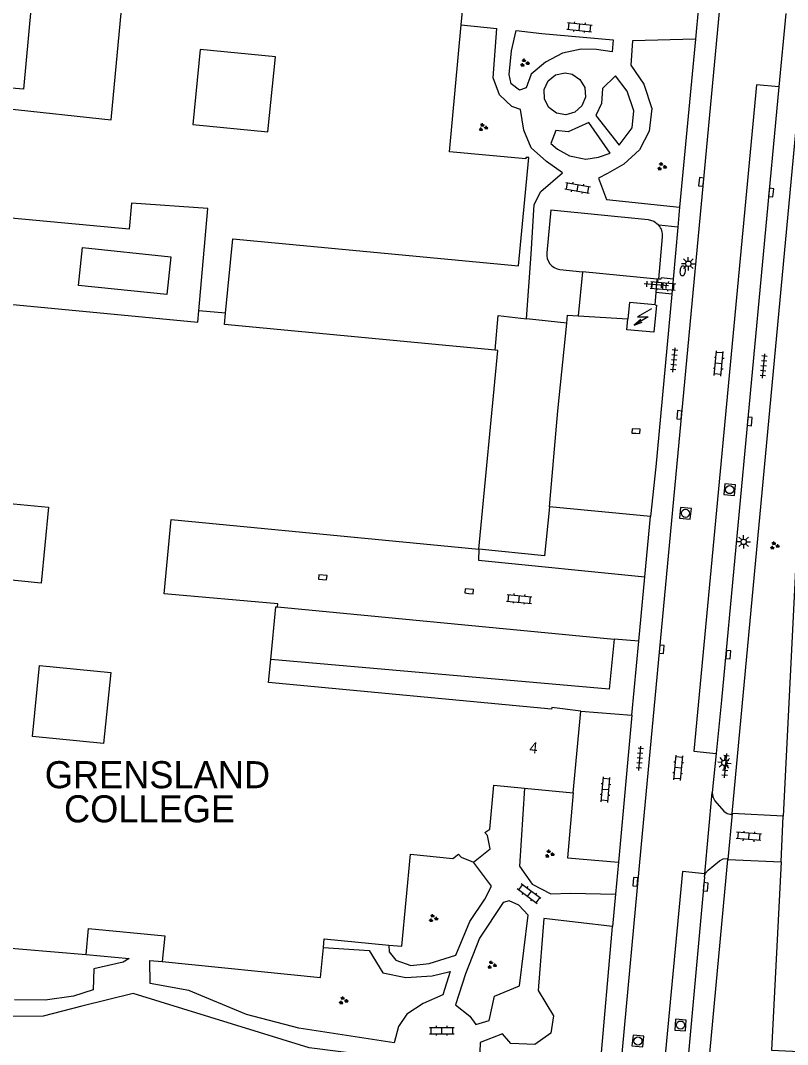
# Model space of a CAD drawing. Extents: x 132994 to 136000, y 393499 to 395512.
# Drawn here: x 133525 to 133595.8, y 394706.3 to 394800.9 of the extents above; entities that cross this region are included whole.
import ezdxf

# ---------------------------------------------------------------- set-up
doc = ezdxf.new("R2010")
doc.units = 0
for name, color, linetype in [('gg-afsc-hekwerk', 7, 'Continuous'), ('gg-anno-huisnummerreeks BGT', 7, 'Continuous'), ('gg-bbg-bijgebouw', 7, 'Continuous'), ('gg-bbg-gedigitaliseerde bebouwing', 7, 'Continuous'), ('gg-bbg-hoofdgebouw', 7, 'Continuous'), ('gg-bbg-overig bouwwerk', 7, 'Continuous'), ('gg-bbg-tussenscheiding', 7, 'Continuous'), ('gg-knt-verharding', 7, 'Continuous'), ('gg-knt-verharding nz', 7, 'Continuous'), ('gt-anno-naam bijzondere bebouwing', 7, 'Continuous'), ('gt-grn-vlakafsluiter', 7, 'Continuous'), ('gt-symb-brandkraan', 7, 'Continuous'), ('gt-symb-groenvak', 7, 'Continuous'), ('gt-symb-klinker verharding', 7, 'Continuous'), ('gt-symb-kolk', 7, 'Continuous'), ('gt-symb-lichtmast', 7, 'Continuous'), ('gt-symb-rioolschacht', 7, 'Continuous'), ('gt-symb-tegel verharding', 7, 'Continuous'), ('gt-symb-trafo symbool', 7, 'Continuous')]:
    doc.layers.add(name, color=color, linetype=linetype)

# ---------------------------------------------------------------- blocks, each defined once
blk = doc.blocks.new('gt0-KOLK')
at = {"layer": 'gt-symb-kolk'}
blk.add_lwpolyline([(0, 0), (0.375, 0), (0.375, 0.4), (-0.375, 0.4), (-0.375, 0), (0, 0)], dxfattribs=at)
blk = doc.blocks.new('gt0-GRVAK')
at = {"layer": 'gt-symb-groenvak'}
for p, q in [((-0.11, 0.189), (-0.228, 0.24)), ((-0.182, 0.153), (0.088, 0.153)), ((-0.091, 0.211), (-0.156, 0.322)), ((-0.047, 0.214), (-0.047, 0.393)), ((-0.004, 0.211), (0.061, 0.322)), ((0.015, 0.189), (0.133, 0.24)), ((0.262, -0.052), (0.197, 0.059)), ((0.305, -0.049), (0.305, 0.13)), ((0.349, -0.052), (0.414, 0.059)), ((-0.245, -0.228), (-0.363, -0.177)), ((-0.318, -0.264), (-0.047, -0.264)), ((-0.226, -0.206), (-0.291, -0.095)), ((-0.183, -0.203), (-0.183, -0.024)), ((-0.139, -0.206), (-0.074, -0.095)), ((-0.12, -0.228), (-0.002, -0.177)), ((0.243, -0.074), (0.125, -0.023)), ((0.17, -0.11), (0.441, -0.11)), ((0.368, -0.074), (0.486, -0.023))]:
    blk.add_line(p, q, dxfattribs=at)
blk = doc.blocks.new('gt0-LMAST')
at = {"layer": 'gt-symb-lichtmast'}
for p, q in [((-0.182, 0.173), (-0.447, 0.438)), ((-0.005, 0.246), (-0.005, 0.621)), ((0.172, 0.173), (0.437, 0.438)), ((-0.255, -0.004), (-0.63, -0.004)), ((-0.182, -0.181), (-0.447, -0.446)), ((-0.005, -0.254), (-0.005, -0.629)), ((0.437, -0.446), (0.172, -0.181)), ((0.245, -0.004), (0.62, -0.004))]:
    blk.add_line(p, q, dxfattribs=at)
blk.add_circle((-0.005, -0.004), 0.25, dxfattribs=at)
blk = doc.blocks.new('gt0-RS')
at = {"layer": 'gt-symb-rioolschacht'}
blk.add_lwpolyline([(-0.5, -0.5), (0.5, -0.5), (0.5, 0.5), (-0.5, 0.5)], close=True, dxfattribs=at)
blk.add_circle((0, 0), 0.375, dxfattribs=at)
blk = doc.blocks.new('gt0-TEG1')
at = {"layer": 'gt-symb-tegel verharding'}
for p, q in [((-1.125, 0), (1.125, 0)), ((-0.9, -0.25), (-0.9, 0.25)), ((-0.45, -0.25), (-0.45, 0.25)), ((0, -0.25), (0, 0.25)), ((0.45, -0.25), (0.45, 0.25)), ((0.9, -0.25), (0.9, 0.25))]:
    blk.add_line(p, q, dxfattribs=at)
blk = doc.blocks.new('gt0-KL1')
at = {"layer": 'gt-symb-klinker verharding'}
for p, q in [((-1.15, 0.3), (1.15, 0.3)), ((-1, -0.3), (-1, 0.3)), ((-0.5, 0.3), (-0.5, 0.45)), ((0, -0.3), (0, 0.3)), ((0.5, 0.3), (0.5, 0.45)), ((1, -0.3), (1, 0.3)), ((-1.15, -0.3), (1.15, -0.3)), ((-0.5, -0.45), (-0.5, -0.3)), ((0.5, -0.45), (0.5, -0.3))]:
    blk.add_line(p, q, dxfattribs=at)
blk = doc.blocks.new('gt0-HSP')
at = {"layer": 'gt-symb-trafo symbool'}
for points in [[(0.771, 0.746), (-0.529, -0.004), (0.471, -0.004), (-0.829, -0.754)], [(-0.217, -0.24), (-0.829, -0.754), (-0.077, -0.48)]]:
    blk.add_lwpolyline(points, dxfattribs=at)
blk = doc.blocks.new('gt0-BR')
at = {"layer": 'gt-symb-brandkraan'}
for centre, radius, start, end in [((-0.244, 0), 0.206, 107.56694, 252.43307), ((0.599, -2.664), 3, 106.89205, 107.56694), ((0, -0.691), 0.938, 73.10799, 106.89205), ((-0.599, -2.664), 3, 72.43309, 73.10799), ((0.244, 0), 0.206, 287.56695, 72.43309), ((0.599, 2.664), 3, 252.43307, 253.10797), ((0, 0.691), 0.938, 253.10797, 286.89206), ((-0.599, 2.664), 3, 286.89206, 287.56695)]:
    blk.add_arc(centre, radius, start, end, dxfattribs=at)

msp = doc.modelspace()

# ---------------------------------------------------------------- linework, layer by layer
at = {"layer": 'gg-afsc-hekwerk'}
for p, q in [((133587.619, 394802.176), (133587.332, 394799.143)), ((133587.332, 394799.143), (133585.865, 394783.643)), ((133585.865, 394783.643), (133585.691, 394781.8)), ((133585.691, 394781.8), (133583.949, 394781.978)), ((133576.891, 394777.672), (133576.507, 394773.614)), ((133583.7, 394775.741), (133583.795, 394776.998)), ((133583.613, 394774.601), (133583.7, 394775.741)), ((133576.507, 394773.614), (133581.092, 394773.336)), ((133583.164, 394755.062), (133573.847, 394755.956)), ((133582.649, 394749.504), (133583.164, 394755.062)), ((133582.097, 394743.54), (133582.649, 394749.504)), ((133581.465, 394736.712), (133582.097, 394743.54)), ((133576.739, 394737.1), (133581.465, 394736.712))]:
    msp.add_line(p, q, dxfattribs=at)
for points in [[(133575.443, 394772.927), (133575.519, 394773.674), (133576.507, 394773.614)], [(133573.847, 394755.956), (133574.614, 394764.825), (133575.443, 394772.927)], [(133573.847, 394755.956), (133573.405, 394751.427), (133567.33, 394752.06)]]:
    msp.add_lwpolyline(points, dxfattribs=at)
at = {"layer": 'gg-bbg-bijgebouw'}
for p, q in [((133573.99, 394783.38), (133573.599, 394779.43)), ((133583.961, 394776.982), (133584.294, 394780.897)), ((133574.819, 394777.881), (133576.891, 394777.672)), ((133583.795, 394776.998), (133576.891, 394777.672)), ((133583.961, 394776.982), (133583.795, 394776.998))]:
    msp.add_line(p, q, dxfattribs=at)
msp.add_lwpolyline([(133573.99, 394783.38), (133582.969, 394782.49), (133583.484, 394782.342), (133583.895, 394782.033), (133583.949, 394781.978)], dxfattribs=at)
for centre, radius, start, end in [((133582.829, 394781.025), 1.471, 355.00657, 40.39429), ((133575.005, 394779.282), 1.413, 173.99636, 262.45192)]:
    msp.add_arc(centre, radius, start, end, dxfattribs=at)
at = {"layer": 'gg-bbg-gedigitaliseerde bebouwing'}
for points in [[(133540.916, 394791.281), (133547.848, 394790.588), (133548.54, 394797.52), (133541.609, 394798.213), (133540.916, 394791.281)], [(133526.114, 394734.752), (133526.77, 394741.319), (133533.338, 394740.663), (133532.682, 394734.095), (133526.114, 394734.752)]]:
    msp.add_lwpolyline(points, dxfattribs=at)
at = {"layer": 'gg-bbg-hoofdgebouw'}
for p, q in [((133565.705, 394800.478), (133565.943, 394803.047)), ((133576.028, 394729.55), (133576.739, 394737.1)), ((133571.559, 394729.972), (133576.028, 394729.55))]:
    msp.add_line(p, q, dxfattribs=at)
for points in [[(133541.48, 394774.063), (133542.3, 394783.51), (133535.26, 394784.01), (133535.04, 394781.61), (133522.781, 394782.75), (133523.7, 394792.74), (133533.39, 394791.69), (133535.81, 394817.68), (133530.87, 394818.16), (133531.82, 394827.943)], [(133543.931, 394773.836), (133544.6, 394780.72), (133570.999, 394778.22), (133571.959, 394788.21), (133571.67, 394788.23), (133571.658, 394788.09), (133564.62, 394788.75), (133565.705, 394800.478)], [(133511.378, 394775.748), (133510.37, 394764.77), (133521.13, 394763.78), (133520.46, 394756.61), (133527.58, 394755.93), (133526.92, 394748.92), (133505.31, 394751.08), (133504.59, 394743.49), (133506.32, 394743.32), (133506.11, 394741.54), (133507.28, 394740.08), (133514, 394739.44), (133512.31, 394723.46), (133517.1, 394723.01), (133516.41, 394715.85), (133531.08, 394714.61)], [(133511.378, 394775.748), (133511.39, 394775.88), (133541.39, 394773.03), (133541.48, 394774.063)], [(133583.613, 394774.601), (133583.729, 394774.59), (133583.499, 394772.09), (133580.999, 394772.32), (133581.092, 394773.336)], [(133583.613, 394774.601), (133581.229, 394774.82), (133581.092, 394773.336)], [(133568.836, 394770.422), (133543.83, 394772.8), (133543.931, 394773.836)], [(133567.33, 394752.06), (133569.07, 394770.4), (133568.836, 394770.422)], [(133548.73, 394746.73), (133548.76, 394747), (133538.26, 394747.93), (133538.91, 394754.8), (133567.33, 394752.06)], [(133548.124, 394741.863), (133548.59, 394746.73), (133548.73, 394746.73)], [(133576.739, 394737.1), (133574.058, 394737.41), (133574.039, 394737.26), (133547.92, 394739.73), (133548.124, 394741.863)], [(133566.849, 394723.15), (133568.37, 394724.37), (133568.118, 394725.6), (133567.879, 394725.89), (133568.328, 394726.18), (133568.719, 394730.24), (133571.559, 394729.972)], [(133559.024, 394715.482), (133560.21, 394715.37), (133561.009, 394723.88), (133564.94, 394723.48), (133565.46, 394723.89), (133565.709, 394723.59), (133566.849, 394723.15)], [(133531.08, 394714.61), (133531.29, 394717.01), (133538.34, 394716.34), (133538.1, 394713.95)], [(133552.976, 394715.251), (133553.05, 394716.05), (133559.024, 394715.482)], [(133538.1, 394713.95), (133552.72, 394712.48), (133552.976, 394715.251)]]:
    msp.add_lwpolyline(points, dxfattribs=at)
at = {"layer": 'gg-bbg-overig bouwwerk'}
msp.add_lwpolyline([(133530.367, 394776.406), (133530.729, 394779.897), (133538.886, 394779.051), (133538.524, 394775.561), (133530.367, 394776.406)], dxfattribs=at)
at = {"layer": 'gg-bbg-tussenscheiding'}
msp.add_line((133543.931, 394773.836), (133541.48, 394774.063), dxfattribs=at)
at = {"layer": 'gg-knt-verharding'}
for p, q in [((133597.668, 394888.543), (133582.299, 394724.476)), ((133595.66, 394801.51), (133595.028, 394794.74)), ((133565.705, 394800.478), (133568.981, 394800.129)), ((133570.766, 394799.939), (133573.137, 394799.687)), ((133595.028, 394794.74), (133589.742, 394738.108)), ((133590.72, 394727.627), (133597.012, 394794.843)), ((133585.691, 394781.8), (133585.281, 394776.981)), ((133585.281, 394776.981), (133585.151, 394775.599)), ((133585.151, 394775.599), (133583.7, 394775.741)), ((133575.443, 394772.927), (133571.714, 394773.334)), ((133582.097, 394743.54), (133579.828, 394743.731)), ((133589.742, 394738.108), (133589.246, 394733.19)), ((133581.465, 394736.712), (133580.227, 394723.147)), ((133589.246, 394733.19), (133588.879, 394729.56)), ((133588.189, 394722.073), (133588.879, 394729.56)), ((133590.72, 394727.627), (133590.321, 394723.378)), ((133595.436, 394727.385), (133590.72, 394727.627)), ((133582.299, 394724.476), (133580.165, 394701.711)), ((133580.227, 394723.147), (133579.949, 394720.189)), ((133588.391, 394702.694), (133590.321, 394723.378)), ((133590.321, 394723.378), (133595.246, 394723.156)), ((133588.158, 394721.742), (133586.533, 394703.821)), ((133588.158, 394721.742), (133588.189, 394722.073)), ((133579.949, 394720.189), (133579.669, 394717.201)), ((133578.331, 394701.871), (133579.669, 394717.201))]:
    msp.add_line(p, q, dxfattribs=at)
for points in [[(133523.507, 394828.261), (133528.347, 394827.687), (133525.28, 394794.54), (133521.549, 394794.843)], [(133571.714, 394773.334), (133572.175, 394779.307), (133572.448, 394783.874), (133573.061, 394785.08), (133575.045, 394786.819), (133573.58, 394787.869), (133572.158, 394789.12), (133571.471, 394790.737), (133571.17, 394792.662), (133570.37, 394792.937), (133569.251, 394793.998), (133568.664, 394795.568), (133568.981, 394800.129)], [(133573.137, 394799.687), (133579.721, 394799.087), (133579.651, 394797.995), (133578.207, 394798.204), (133576.77, 394798.215), (133575.045, 394797.871), (133573.481, 394797.036), (133572.173, 394795.91), (133571.711, 394794.659), (133571.073, 394794.443), (133570.314, 394795.017), (133570.141, 394795.905), (133570.331, 394798.091), (133570.766, 394799.939)], [(133587.332, 394799.143), (133581.508, 394798.986), (133581.369, 394796.752), (133582.556, 394795.001), (133583.312, 394792.741), (133583.07, 394790.653), (133582.174, 394788.943), (133580.724, 394787.616), (133579.21, 394786.732), (133578.379, 394786.314), (133579.126, 394784.351), (133585.865, 394783.643)], [(133573.36, 394794.499), (133573.726, 394795.293), (133574.404, 394795.845), (133575.284, 394796.049), (133575.941, 394795.918), (133576.668, 394795.431), (133577.107, 394794.675), (133577.168, 394793.804), (133576.84, 394792.994), (133576.188, 394792.41), (133575.346, 394792.173), (133574.487, 394792.33), (133573.784, 394792.85), (133573.381, 394793.626), (133573.36, 394794.499)], [(133580.287, 394789.348), (133581.476, 394790.957), (133581.632, 394792.547), (133581.037, 394794.365), (133579.959, 394795.773), (133578.751, 394794.601), (133578.64, 394793.21), (133578.125, 394792.106), (133580.287, 394789.348)], [(133577.47, 394791.458), (133575.588, 394790.6), (133574.445, 394790.718), (133573.982, 394789.516), (133574.591, 394788.987), (133575.698, 394788.373), (133577.193, 394788.066), (133578.377, 394788.247), (133579.457, 394788.623), (133577.47, 394791.458)], [(133585.281, 394776.981), (133584.155, 394777.098), (133584.118, 394776.982), (133583.961, 394776.982)], [(133585.151, 394775.599), (133583.655, 394759.659), (133583.164, 394755.062)], [(133568.836, 394770.422), (133569.099, 394773.619), (133571.714, 394773.334)], [(133599.146, 394762.976), (133597.202, 394763.07), (133595.436, 394727.385)], [(133579.828, 394743.731), (133579.357, 394739.109), (133548.124, 394741.863)], [(133571.559, 394729.972), (133571.069, 394722.775), (133572.253, 394721.122), (133573.962, 394720.226), (133575.795, 394720.276), (133579.949, 394720.189)], [(133576.028, 394729.55), (133575.507, 394723.537), (133580.227, 394723.147)], [(133588.879, 394729.56), (133588.936, 394729.166), (133589.117, 394728.812), (133589.947, 394727.859), (133590.245, 394727.626), (133590.612, 394727.537), (133590.654, 394727.63), (133590.72, 394727.627)], [(133559.024, 394715.482), (133559.04, 394714.868), (133559.656, 394714.092), (133561.057, 394713.584), (133562.738, 394713.778), (133565.195, 394714.538), (133566.499, 394717.646), (133567.881, 394719.715), (133568.492, 394720.921), (133566.849, 394723.15)], [(133588.158, 394721.742), (133588.25, 394722.115), (133588.495, 394722.412), (133589.545, 394723.261), (133589.883, 394723.45), (133590.268, 394723.484), (133590.28, 394723.38), (133590.321, 394723.378)], [(133595.246, 394723.156), (133594.364, 394705.779), (133614.239, 394704.816), (133614.094, 394701.516)], [(133565.187, 394709.971), (133566.489, 394708.925), (133567.054, 394708.147), (133568.283, 394708.527), (133568.768, 394710.77), (133571.072, 394711.724), (133571.887, 394718.239), (133571.02, 394719.157), (133570.117, 394719.579), (133569.577, 394719.416), (133567.384, 394716.135), (133566.086, 394712.829), (133565.187, 394709.971)], [(133579.669, 394717.201), (133573.335, 394717.933), (133572.821, 394711.278), (133574.223, 394708.936), (133573.968, 394707.344), (133572.509, 394706.313), (133570.277, 394706.402), (133569.509, 394707.273), (133567.449, 394706.474), (133567.399, 394704.688), (133566.341, 394703.47), (133564.726, 394702.684), (133562.738, 394702.927), (133562.46, 394702.176)], [(133562.46, 394702.176), (133561.21, 394702.589), (133560.238, 394703.752), (133559.708, 394704.977), (133551.65, 394705.997), (133535.406, 394711.011), (133530.68, 394709.843), (133527.087, 394708.904), (133523.123, 394708.896), (133519.581, 394709.792), (133516.563, 394711.396), (133514.381, 394713.319), (133512.447, 394715.151)], [(133552.976, 394715.251), (133557.205, 394714.967), (133558.449, 394712.919), (133560.592, 394712.481), (133563.016, 394712.646), (133564.69, 394713.038), (133564.006, 394710.888), (133562.192, 394710.096), (133560.682, 394709.114), (133559.921, 394707.953), (133559.515, 394706.456), (133550.706, 394707.804), (133545.866, 394709.062), (133540.551, 394711.297), (133536.966, 394711.944), (133536.96, 394714.057), (133538.1, 394713.95)], [(133531.08, 394714.61), (133535.055, 394714.236), (133534.484, 394713.91), (133531.776, 394713.291), (133531.728, 394711.357), (133529.91, 394710.763), (133527.295, 394710.395), (133524.468, 394710.418)]]:
    msp.add_lwpolyline(points, dxfattribs=at)
at = {"layer": 'gg-knt-verharding nz'}
msp.add_line((133548.73, 394746.73), (133579.828, 394743.731), dxfattribs=at)
for points in [[(133595.028, 394794.74), (133592.969, 394794.934), (133587.181, 394733.385), (133589.246, 394733.19)], [(133567.33, 394752.06), (133567.289, 394751.026), (133582.649, 394749.504)], [(133588.189, 394722.073), (133586.135, 394722.267), (133584.419, 394704.019), (133586.533, 394703.821)]]:
    msp.add_lwpolyline(points, dxfattribs=at)
at = {"layer": 'gt-grn-vlakafsluiter'}
msp.add_line((133595.246, 394723.156), (133595.436, 394727.385), dxfattribs=at)

# ---------------------------------------------------------------- block references
at = {"layer": 'gt-symb-brandkraan', "rotation": 84.66555996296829}
msp.add_blockref('gt0-BR', (133586.149, 394777.754), dxfattribs=at)
at = {"layer": 'gt-symb-groenvak'}
for p in [(133571.547, 394796.962), (133567.709, 394791.008), (133584.212, 394787.386), (133594.62, 394752.369), (133573.837, 394723.907), (133563.107, 394717.953), (133568.511, 394713.644), (133554.805, 394710.354)]:
    msp.add_blockref('gt0-GRVAK', p, dxfattribs=at)
at = {"layer": 'gt-symb-klinker verharding'}
for p, rotation in [((133576.632, 394800.265), -6.030008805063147), ((133576.449, 394785.419), -10.253598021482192), ((133584.33, 394776.362), -5.1633068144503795), ((133589.476, 394769.2), 84.66555996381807), ((133571.06, 394747.45), -5.453918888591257), ((133585.744, 394731.849), 84.66555996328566), ((133579.033, 394729.834), 84.72259391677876), ((133592.245, 394725.52), 175.4694794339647), ((133571.967, 394720.222), 143.04987226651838)]:
    msp.add_blockref('gt0-KL1', p, dxfattribs=dict(at, rotation=rotation))
msp.add_blockref('gt0-KL1', (133563.913, 394707.584), dxfattribs=at)
at = {"layer": 'gt-symb-kolk'}
for p, rotation in [((133588.057, 394785.956), 84.77963836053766), ((133594.118, 394785.005), -95.22036163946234), ((133586.045, 394764.432), 84.54608111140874), ((133592.143, 394763.864), -95.39146339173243), ((133581.832, 394762.754), -3.440494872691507), ((133552.902, 394749.238), -5.334440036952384), ((133566.417, 394747.967), -5.334440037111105), ((133584.016, 394742.811), -95.45391888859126), ((133590.167, 394742.324), -95.22036163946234), ((133581.973, 394721.304), 84.54608111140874), ((133588.079, 394720.873), -95.16330681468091)]:
    msp.add_blockref('gt0-KOLK', p, dxfattribs=dict(at, rotation=rotation))
at = {"layer": 'gt-symb-lichtmast'}
for p in [(133586.675, 394778.412), (133591.778, 394752.727)]:
    msp.add_blockref('gt0-LMAST', p, dxfattribs=at)
at = {"layer": 'gt-symb-lichtmast', "rotation": -5.391463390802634}
msp.add_blockref('gt0-LMAST', (133590.009, 394732.315), dxfattribs=at)
at = {"layer": 'gt-symb-rioolschacht'}
for p, rotation in [((133590.488, 394757.551), -95.33444003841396), ((133586.405, 394755.359), -95.79610065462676), ((133585.949, 394708.094), -4.359151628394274), ((133582.018, 394706.62), -95.91007032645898)]:
    msp.add_blockref('gt0-RS', p, dxfattribs=dict(at, rotation=rotation))
at = {"layer": 'gt-symb-tegel verharding'}
for p, rotation in [((133583.721, 394776.461), 175.06501407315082), ((133585.358, 394769.525), 84.66555996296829), ((133593.627, 394768.973), 84.66555996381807), ((133582.193, 394732.74), 84.66555996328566), ((133590.11, 394732.061), 84.66555996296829)]:
    msp.add_blockref('gt0-TEG1', p, dxfattribs=dict(at, rotation=rotation))
at = {"layer": 'gt-symb-trafo symbool'}
msp.add_blockref('gt0-HSP', (133582.497, 394773.506), dxfattribs=at)

# ---------------------------------------------------------------- texts
at = {"layer": 'gg-anno-huisnummerreeks BGT'}
msp.add_text('4', height=1, rotation=354.6, dxfattribs=at).set_placement((133571.968, 394733.251))
at = {"layer": 'gt-anno-naam bijzondere bebouwing'}
for s, p in [('GRENSLAND', (133527.247, 394729.969)), ('COLLEGE', (133529.025, 394726.817))]:
    msp.add_text(s, height=2.5, dxfattribs=at).set_placement(p)

doc.saveas('drawing.dxf')
